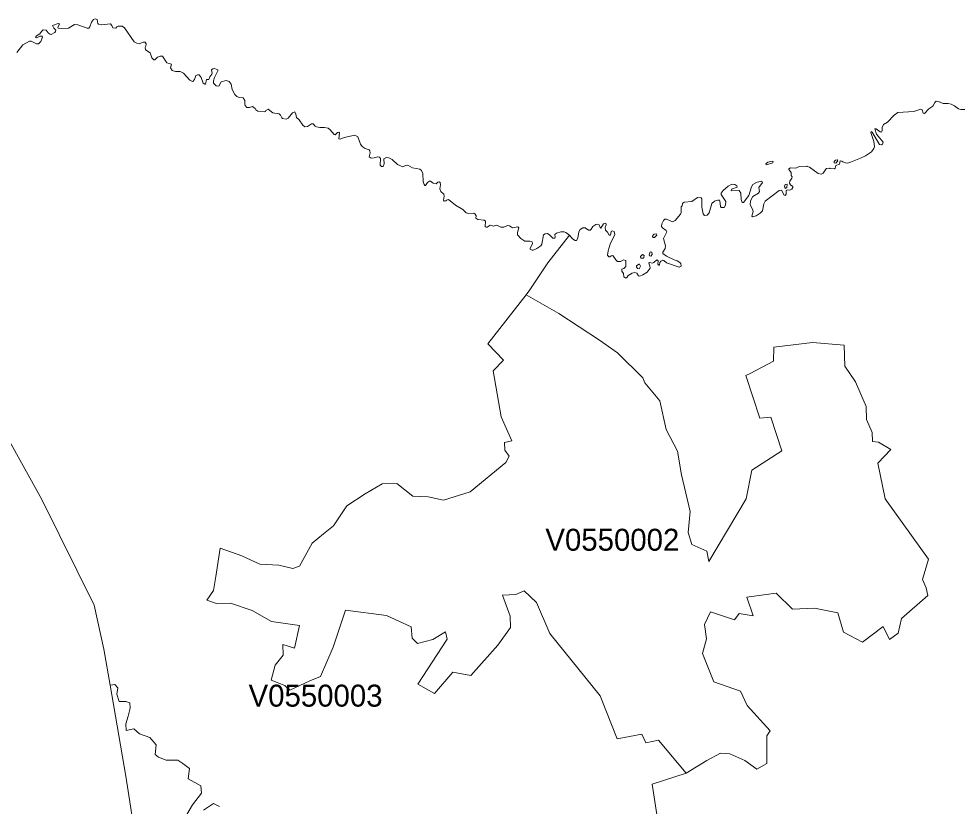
# Model space of a CAD drawing. Extents: x 369010 to 735936, y 6377141 to 6616555.
# Drawn here: x 430086 to 434376, y 6495437 to 6499021 of the extents above; entities that cross this region are included whole.
import ezdxf
from ezdxf.enums import TextEntityAlignment as Align

# ---------------------------------------------------------------- set-up
doc = ezdxf.new("R2010")
doc.units = 0
doc.header["$LTSCALE"] = 40
doc.layers.add('3', color=7, linetype='Continuous', lineweight=13)
doc.layers.add('4', color=7, linetype='Continuous')

msp = doc.modelspace()

# ---------------------------------------------------------------- linework, layer by layer
at = {"layer": '3'}
for points in [[(431069.24, 6498675.54), (431058.15, 6498699.04), (431053.19, 6498722.54), (431044.08, 6498734.95), (431031.01, 6498739.26), (431006.85, 6498733.96), (430996.42, 6498713.77), (430985.33, 6498715.09), (430972.59, 6498728.17), (430972.92, 6498738.93), (430976.72, 6498753.33), (430992.78, 6498784.27), (430992.12, 6498788.58), (430977.72, 6498795.03), (430969.94, 6498792.88), (430963.32, 6498787.92), (430966.3, 6498773.52), (430964.64, 6498768.06), (430955.87, 6498755.97), (430951.24, 6498745.05), (430941.14, 6498744.39), (430936.01, 6498723.2), (430932.7, 6498722.54), (430926.08, 6498727.51), (430915.98, 6498753.99), (430907.21, 6498765.08), (430899.27, 6498766.4), (430892.48, 6498762.43), (430886.36, 6498743.89), (430879.08, 6498735.95), (430873.28, 6498736.28), (430865.67, 6498741.57), (430835.38, 6498772.85), (430821.65, 6498780.8), (430799.97, 6498780.47), (430784.74, 6498785.93), (430776.46, 6498797.68), (430780.77, 6498813.73), (430760.41, 6498820.85), (430740.22, 6498850.31), (430730.12, 6498851.3), (430717.71, 6498846.01), (430705.96, 6498834.26), (430701.66, 6498834.26), (430692.22, 6498842.86), (430684.28, 6498866.36), (430663.76, 6498879.44), (430661.77, 6498889.53), (430665.08, 6498895.99), (430666.07, 6498906.91), (430661.11, 6498913.7), (430653, 6498914.36), (430634.13, 6498907.57), (430624.2, 6498909.4), (430611.79, 6498916.35), (430567.1, 6498979.73), (430556.34, 6498987.84), (430539.3, 6498986.85), (430533.01, 6498984.2), (430527.88, 6498977.75), (430514.14, 6498980.07), (430510.5, 6498989.83), (430503.71, 6498998.6), (430462.17, 6498993.8), (430449.43, 6498995.79), (430446.45, 6498999.26), (430442.97, 6499017.97), (430433.37, 6499020.61), (430426.92, 6499017.97), (430417.15, 6499004.89), (430409.87, 6498983.71), (430405.4, 6498978.41), (430398.12, 6498978.41), (430355.09, 6498993.8), (430340.03, 6498994.8), (430312.56, 6498977.75), (430281.11, 6498976.09), (430265.22, 6498977.75), (430263.24, 6498982.71), (430271.68, 6498995.79), (430270.35, 6498998.6), (430264.89, 6498998.93), (430240.07, 6498989.83), (430245.2, 6498978.41), (430254.13, 6498968.98), (430253.8, 6498963.68), (430250.49, 6498958.88), (430233.45, 6498949.61), (430227.65, 6498950.94), (430220.37, 6498956.56), (430210.94, 6498969.31), (430197.86, 6498969.97), (430189.75, 6498963.35), (430181.48, 6498952.26), (430167.57, 6498942.66), (430161.62, 6498935.88), (430168.07, 6498934.55), (430182.47, 6498942.17), (430191.08, 6498942.17), (430194.22, 6498937.53)], [(430194.22, 6498937.53), (430187.1, 6498917.67), (430176.68, 6498906.58), (430166.25, 6498906.58), (430142.58, 6498918.99), (430134.8, 6498919.66), (430104.68, 6498902.61), (430077.04, 6498867.03)], [(432041.91, 6498198.56), (432033.14, 6498195.58), (432030.16, 6498191.94), (432022.54, 6498191.27), (432020.06, 6498195.25), (432023.54, 6498212.95), (432021.88, 6498222.39), (432007.65, 6498234.47), (432003.34, 6498246.22), (432006.66, 6498265.09), (432004.01, 6498276.34), (431999.7, 6498278.83), (431993.58, 6498277), (431985.64, 6498269.06), (431972.89, 6498272.7), (431960.48, 6498281.8), (431955.68, 6498281.8), (431947.4, 6498275.35), (431938.3, 6498262.27), (431934.99, 6498262.61), (431931.19, 6498266.74), (431927.21, 6498280.15), (431925.89, 6498316.73), (431919.1, 6498330.46), (431911.49, 6498335.76), (431878.55, 6498342.88), (431856.71, 6498354.3), (431847.44, 6498353.3), (431835.03, 6498346.52), (431809.87, 6498357.27), (431786.04, 6498379.78), (431771.64, 6498388.06), (431760.22, 6498389.05), (431748.8, 6498383.75), (431749.13, 6498359.92), (431745.49, 6498348.5), (431737.38, 6498348.83), (431731.75, 6498354.3), (431732.41, 6498385.08), (431728.61, 6498391.53), (431718.68, 6498392.2), (431704.44, 6498387.4), (431690.38, 6498385.74), (431681.77, 6498391.86), (431686.4, 6498410.57), (431685.08, 6498420), (431680.61, 6498424.97), (431662.57, 6498430.76), (431649.5, 6498439.36), (431642.05, 6498450.12), (431629.31, 6498483.72), (431615.57, 6498491.83), (431567.74, 6498480.08), (431549.86, 6498472.3), (431542.58, 6498473.95), (431545.89, 6498501.76), (431543.57, 6498504.08), (431537.12, 6498503.08), (431527.02, 6498492.49), (431522.72, 6498494.15), (431504.18, 6498515.83), (431494.92, 6498522.28), (431478.37, 6498526.25), (431456.69, 6498526.25), (431442.29, 6498528.57), (431436.16, 6498531.72), (431427.06, 6498543.14), (431419.45, 6498543.14), (431400.91, 6498530.06), (431389.16, 6498529.73), (431379.56, 6498536.35), (431362.02, 6498560.18), (431349.94, 6498571.6), (431347.62, 6498586.66), (431342.32, 6498597.42), (431332.23, 6498593.45), (431312.7, 6498568.29), (431303.1, 6498563.49), (431287.21, 6498566.8), (431283.57, 6498570.28), (431278.27, 6498582.69), (431271.49, 6498588.65), (431243.35, 6498593.28), (431220.84, 6498609.83), (431211.41, 6498603.71), (431209.42, 6498599.41), (431203.8, 6498596.76), (431175.16, 6498600.07), (431165.23, 6498606.52), (431162.09, 6498612.15), (431150.67, 6498621.25), (431136.6, 6498616.78), (431125.18, 6498617.45), (431117.24, 6498625.56), (431115.25, 6498633), (431115.25, 6498648.73), (431108.13, 6498660.81), (431090.09, 6498662.13), (431078.67, 6498666.44), (431069.24, 6498675.54)], [(434393.39, 6498608.18), (434375.68, 6498608.18), (434364.26, 6498610.83), (434345.89, 6498624.89), (434330.66, 6498632.67), (434316.93, 6498635.32), (434295.24, 6498635.98), (434273.73, 6498644.75), (434262.31, 6498645.75), (434256.35, 6498640.29), (434248.24, 6498622.91), (434229.21, 6498610.5), (434209.35, 6498590.3), (434203.89, 6498590.97), (434198.26, 6498606.52), (434193.29, 6498609.5), (434160.69, 6498598.74), (434088.86, 6498593.78), (434071.81, 6498582.03), (434041.69, 6498550.75), (434023.49, 6498539.99), (434016.54, 6498525.26), (434016.87, 6498510.86), (434013.39, 6498504.9), (434007.1, 6498505.9), (433989.56, 6498519.63), (433983.27, 6498519.96), (433991.71, 6498495.8), (434020.84, 6498459.22), (434018.85, 6498450.12), (434013.72, 6498446.48), (434004.78, 6498448.96), (433971.68, 6498504.41), (433966.72, 6498507.55), (433964.57, 6498503.75)], [(433964.57, 6498503.75), (433979.3, 6498462.53), (433981.61, 6498439.03), (433978.97, 6498431.09), (433967.88, 6498415.86), (433940.73, 6498396.83), (433918.23, 6498385.74), (433873.21, 6498367.7), (433859.47, 6498364.23), (433849.71, 6498365.22), (433837.63, 6498369.69), (433833.98, 6498373), (433825.54, 6498373.66), (433821.9, 6498359.59), (433806.18, 6498353.3), (433803.53, 6498340.39), (433799.39, 6498337.74), (433778.71, 6498339.07), (433777.38, 6498340.89), (433763.65, 6498339.07), (433759.84, 6498336.42), (433748.42, 6498318.71), (433739.15, 6498313.91), (433725.41, 6498316.06), (433686.36, 6498345.85), (433674.77, 6498348.5), (433673.94, 6498350.49), (433639.19, 6498347.84), (433623.63, 6498341.55), (433599.96, 6498342.21), (433592.51, 6498338.08), (433591.52, 6498334.43), (433602.94, 6498321.36), (433602.61, 6498307.62), (433606.58, 6498301.83), (433606.25, 6498295.54), (433596.49, 6498281.47), (433595.16, 6498272.37), (433599.63, 6498264.76), (433609.56, 6498256.98), (433610.22, 6498252.18), (433605.92, 6498244.57), (433596.82, 6498240.59), (433585.4, 6498242.58), (433580.43, 6498238.77), (433579.77, 6498221.73), (433577.45, 6498221.06), (433578.12, 6498218.42), (433575.8, 6498216.43), (433569.01, 6498219.74), (433565.37, 6498230.5), (433558.92, 6498241.26), (433548.66, 6498239.93), (433484.77, 6498190.61), (433478.15, 6498178.2), (433472.36, 6498146.92), (433461.44, 6498135.5), (433442.57, 6498123.42), (433426.18, 6498119.44), (433424.2, 6498123.09), (433429.49, 6498144.27), (433426.84, 6498154.04), (433415.43, 6498174.06), (433417.41, 6498192.6), (433428.5, 6498211.3), (433454.32, 6498227.52), (433458.29, 6498234.47), (433454.65, 6498253.34), (433472.03, 6498275.35), (433469.38, 6498281.47), (433447.2, 6498277.34), (433428.17, 6498266.41), (433422.54, 6498255.32), (433410.13, 6498216.1), (433385.63, 6498183.83), (433380.17, 6498183.83), (433374.21, 6498197.89), (433373.22, 6498227.02), (433366.1, 6498239.93), (433332.84, 6498237.78), (433329.86, 6498239.93), (433330.52, 6498245.56), (433356.34, 6498254.99), (433355.68, 6498260.95), (433346.41, 6498266.74), (433333.17, 6498267.74), (433315.13, 6498259.63), (433292.29, 6498239.6), (433283.68, 6498226.69), (433284.01, 6498221.4), (433304.7, 6498188.79), (433304.04, 6498173.07), (433297.09, 6498161.98), (433284.01, 6498162.31), (433280.87, 6498166.45), (433278.55, 6498192.27), (433275.57, 6498194.91), (433268.13, 6498195.91), (433253.07, 6498190.94), (433240.65, 6498180.52)], [(431460.16, 6496027.47), (431410.51, 6496007.28), (431319.48, 6495964.91), (431297.14, 6495985.93), (431234.91, 6496010.76), (431253.28, 6496078.28), (431290.35, 6496123.8), (431289.03, 6496172.95), (431340.83, 6496155.91), (431363.67, 6496258.85), (431236.56, 6496276.89), (431149.34, 6496326.71), (431050.21, 6496359.97), (430985.99, 6496359.31), (430942.63, 6496373.71), (430972.75, 6496417.57), (430984.01, 6496481.29), (431003.7, 6496610.38), (431102.34, 6496575.46), (431182.94, 6496538.88), (431270, 6496532.92), (431333.38, 6496518.03), (431364.17, 6496528.62), (431422.43, 6496633.38), (431473.57, 6496676.91), (431518.75, 6496712.33), (431578.99, 6496803.36), (431663.23, 6496857.97), (431740.52, 6496903.16), (431808.05, 6496904.98), (431880.87, 6496848.04), (431950.22, 6496845.06), (432020.39, 6496829.34), (432141.04, 6496867.41), (432304.23, 6497000.8), (432318.13, 6497029.6), (432299.76, 6497057.07), (432297.78, 6497092.49), (432330.55, 6497100.27), (432281.89, 6497208.18), (432245.81, 6497418.54), (432292.98, 6497467.36), (432222.31, 6497540.68), (432396.09, 6497764.44), (432413.3, 6497786.62), (432494.89, 6497910.58), (432592.87, 6498035.37), (432589.56, 6498039.01), (432576.15, 6498048.28), (432568.87, 6498050.43), (432554.47, 6498050.76), (432533.62, 6498044.31), (432526.67, 6498038.35), (432528.65, 6498027.26), (432527, 6498022.79), (432517.23, 6498022.46), (432503.5, 6498036.53), (432493.73, 6498043.31), (432483.31, 6498042.32), (432475.53, 6498037.52), (432466.92, 6497994.32), (432462.78, 6497988.03), (432444.08, 6497974.63), (432428.69, 6497967.18), (432423.23, 6497967.18), (432413.96, 6497972.81), (432413.63, 6497976.28), (432425.71, 6497996.64), (432423.56, 6498005.41), (432412.8, 6498008.06), (432390.46, 6498008.06), (432371.59, 6498020.14), (432357.19, 6498036.86), (432356.2, 6498047.62), (432362.32, 6498069.46), (432357.52, 6498074.1), (432334.35, 6498069.46), (432319.62, 6498078.57), (432311.68, 6498079.23), (432294.47, 6498072.77), (432280.07, 6498071.78), (432266.33, 6498079.89), (432259.21, 6498081.54), (432247.13, 6498076.25), (432232.73, 6498080.88), (432219, 6498072.44), (432214.36, 6498072.44), (432210.22, 6498075.75), (432210.56, 6498099.25), (432205.59, 6498104.05), (432176.13, 6498106.7), (432166.7, 6498112.66), (432168.68, 6498124.08), (432164.38, 6498132.19), (432158.59, 6498135.5), (432135.58, 6498135.17), (432123.17, 6498137.48), (432107.61, 6498152.71), (432073.85, 6498172.08), (432041.91, 6498198.56)], [(433240.65, 6498180.52), (433228.9, 6498137.82), (433220.13, 6498127.55), (433208.55, 6498126.07), (433202.42, 6498132.52), (433195.8, 6498163.97), (433196.46, 6498201.7), (433192.33, 6498205.34), (433175.61, 6498206.67), (433149.79, 6498188.46), (433115.86, 6498186.8), (433107.59, 6498179.85), (433105.77, 6498169.76), (433101.46, 6498164.79), (433101.79, 6498139.14), (433098.15, 6498131.2), (433074.65, 6498102.73), (433062.24, 6498097.27), (433034.43, 6498108.03), (433026.99, 6498108.03), (433021.03, 6498103.39), (433013.58, 6498086.84), (433012.26, 6498075.75), (433016.56, 6498069.13), (433033.77, 6498057.38), (433036.09, 6498051.42), (433021.03, 6498020.8), (433030.63, 6497987.7), (433029.3, 6497974.46), (433017.88, 6497958.41), (433017.88, 6497953.11), (433035.43, 6497940.37), (433069.36, 6497923.49), (433084.09, 6497919.19), (433096.17, 6497911.41), (433100.14, 6497906.44), (433101.13, 6497894.69), (433092.36, 6497890.39), (433034.77, 6497909.42), (433022.35, 6497919.85), (433017.88, 6497921.5), (433008.62, 6497918.19), (433004.81, 6497911.74), (433002.49, 6497899.82), (432999.84, 6497898.83), (432995.54, 6497903.46), (432996.87, 6497918.52), (432990.41, 6497923.82), (432978, 6497911.9), (432971.71, 6497908.76), (432957.64, 6497911.9), (432954.17, 6497908.1), (432959.3, 6497894.69), (432960.29, 6497885.59), (432946.88, 6497867.88), (432927.68, 6497854.8), (432913.45, 6497848.51), (432907.33, 6497850), (432899.88, 6497863.58), (432889.78, 6497865.23), (432878.36, 6497863.58), (432860.66, 6497852.49), (432856.68, 6497844.05), (432849.9, 6497840.07), (432841.13, 6497845.7), (432839.47, 6497861.92), (432831.86, 6497871.85), (432832.19, 6497880.62), (432841.46, 6497884.59), (432849.57, 6497892.7), (432850.23, 6497920.84), (432839.8, 6497923.49), (432825.07, 6497915.87), (432811.34, 6497916.54), (432804.05, 6497923.49), (432790.48, 6497944.01), (432783.86, 6497942.36), (432776.75, 6497937.06), (432771.78, 6497937.72), (432765.99, 6497945), (432768.8, 6497965.2), (432778.07, 6497994.65), (432800.25, 6498038.18), (432796.61, 6498052.42), (432788.83, 6498055.73), (432783.86, 6498053.08), (432780.55, 6498035.53), (432774.1, 6498035.53), (432765.99, 6498049.27), (432757.05, 6498058.7), (432755.73, 6498070.46), (432761.02, 6498082.21), (432759.04, 6498090.32), (432747.62, 6498087.17), (432736.53, 6498067.48), (432732.89, 6498070.79), (432727.76, 6498083.53), (432721.47, 6498085.52), (432713.03, 6498083.86), (432699.29, 6498075.75)], [(432699.29, 6498075.75), (432692.01, 6498063.34), (432686.88, 6498058.37), (432680.26, 6498058.37), (432664.37, 6498069.79), (432653.44, 6498069.46), (432642.02, 6498061.02), (432635.57, 6498050.76), (432630.94, 6498022.13), (432625.47, 6498011.37), (432618.85, 6498012.03), (432607.77, 6498018.82), (432592.87, 6498035.37)], [(432592.87, 6498035.37), (432494.89, 6497910.58), (432413.3, 6497786.62), (432396.09, 6497764.44), (432544.87, 6497680.03), (432729.41, 6497558.39), (432811.34, 6497500.79), (432927.19, 6497386.59), (432936.29, 6497363.09), (433004.48, 6497281.17), (433033.44, 6497151.91), (433084.58, 6497052.28), (433102.95, 6496945.53), (433143.34, 6496777.37), (433134.07, 6496682.87), (433150.95, 6496628.42), (433219.14, 6496597.64), (433228.41, 6496549.8), (433397.39, 6496835.46), (433422.87, 6496966.54), (433559.91, 6497053.76), (433509.27, 6497208.01), (433459.45, 6497202.72), (433395.73, 6497397.02), (433415.26, 6497405.79), (433521.51, 6497462.89), (433524.16, 6497526.44), (433699.1, 6497547.96), (433844.08, 6497535.38), (433846.73, 6497439.72), (433895.72, 6497368.06), (433944.21, 6497256.67), (433944.87, 6497196.43), (433971.85, 6497137.84), (433973.17, 6497095.97), (434000.65, 6497093.32), (434056.09, 6497059.72), (433997.83, 6496998.16), (434030.44, 6496836.13), (434228.38, 6496561.22), (434200.25, 6496468.87), (434216.96, 6496430.97), (434225.4, 6496395.56), (434105.08, 6496290.63), (434089.36, 6496224.42), (434049.8, 6496195.13), (434021, 6496254.05), (433927.99, 6496183.54), (433841.43, 6496228.73), (433814.62, 6496317.11), (433709.03, 6496338.46), (433608.07, 6496333.33), (433533.59, 6496406.81), (433400.03, 6496387.78), (433429, 6496302.71), (433366.1, 6496313.13), (433343.93, 6496284.34), (433235.52, 6496321.24), (433208.55, 6496263.48), (433216.49, 6496198.61), (433199.44, 6496131.08), (433251.25, 6496002.65), (433371.73, 6495960.45), (433402.68, 6495894.08), (433507.45, 6495778.89), (433491.06, 6495756.54), (433491.72, 6495631.42), (433446.87, 6495604.61), (433391.76, 6495644.33), (433323.07, 6495674.45), (433281.04, 6495677.76), (433218.81, 6495644.17), (433124.47, 6495586.57), (432969.72, 6495536.75), (432990.91, 6495398.06)], [(432396.09, 6497764.44), (432222.31, 6497540.68), (432292.98, 6497467.36), (432245.81, 6497418.54), (432281.89, 6497208.18), (432330.55, 6497100.27), (432297.78, 6497092.49), (432299.76, 6497057.07), (432318.13, 6497029.6), (432304.23, 6497000.8), (432141.04, 6496867.41), (432020.39, 6496829.34), (431950.22, 6496845.06), (431880.87, 6496848.04), (431808.05, 6496904.98), (431740.52, 6496903.16), (431663.23, 6496857.97), (431578.99, 6496803.36), (431518.75, 6496712.33), (431473.57, 6496676.91), (431422.43, 6496633.38), (431364.17, 6496528.62), (431333.38, 6496518.03), (431270, 6496532.92), (431182.94, 6496538.88), (431102.34, 6496575.46), (431003.7, 6496610.38), (430984.01, 6496481.29), (430972.75, 6496417.57), (430942.63, 6496373.71), (430985.99, 6496359.31), (431050.21, 6496359.97), (431149.34, 6496326.71), (431236.56, 6496276.89), (431363.67, 6496258.85), (431340.83, 6496155.91), (431289.03, 6496172.95), (431290.35, 6496123.8), (431253.28, 6496078.28), (431234.91, 6496010.76), (431297.14, 6495985.93), (431319.48, 6495964.91), (431410.51, 6496007.28), (431460.16, 6496027.47), (431517.92, 6496159.88), (431573.37, 6496328.86), (431760.22, 6496303.87), (431872.93, 6496252.89), (431876.9, 6496201.25), (431901.06, 6496176.92), (431971.24, 6496194.63), (432028.5, 6496230.55), (432036.28, 6496196.45), (431902.72, 6495991.39), (431978.19, 6495949.36), (432061.6, 6496047.17), (432144.19, 6496031.45), (432267.16, 6496169.81), (432324.92, 6496249.75), (432323.6, 6496301.38), (432288.18, 6496397.71), (432348.42, 6496400.35), (432386.49, 6496416.08), (432442.43, 6496363.45), (432503.33, 6496222.6), (432732.56, 6495938.6), (432810.34, 6495743.63), (432922.06, 6495764.65), (432941.09, 6495725.26), (432998.52, 6495737.51), (433124.47, 6495586.57), (433218.81, 6495644.17), (433281.04, 6495677.76), (433323.07, 6495674.45), (433391.76, 6495644.33), (433446.87, 6495604.61), (433491.72, 6495631.42), (433491.06, 6495756.54), (433507.45, 6495778.89), (433402.68, 6495894.08), (433371.73, 6495960.45), (433251.25, 6496002.65), (433199.44, 6496131.08), (433216.49, 6496198.61), (433208.55, 6496263.48), (433235.52, 6496321.24), (433343.93, 6496284.34), (433366.1, 6496313.13), (433429, 6496302.71), (433400.03, 6496387.78), (433533.59, 6496406.81), (433608.07, 6496333.33), (433709.03, 6496338.46), (433814.62, 6496317.11), (433841.43, 6496228.73), (433927.99, 6496183.54), (434021, 6496254.05), (434049.8, 6496195.13), (434089.36, 6496224.42), (434105.08, 6496290.63)], [(434105.08, 6496290.63), (434225.4, 6496395.56), (434216.96, 6496430.97), (434200.25, 6496468.87), (434228.38, 6496561.22), (434030.44, 6496836.13), (433997.83, 6496998.16), (434056.09, 6497059.72), (434000.65, 6497093.32), (433973.17, 6497095.97), (433971.85, 6497137.84), (433944.87, 6497196.43), (433944.21, 6497256.67), (433895.72, 6497368.06), (433846.73, 6497439.72), (433844.08, 6497535.38), (433699.1, 6497547.96), (433524.16, 6497526.44), (433521.51, 6497462.89), (433415.26, 6497405.79), (433395.73, 6497397.02), (433459.45, 6497202.72), (433509.27, 6497208.01), (433559.91, 6497053.76), (433422.87, 6496966.54), (433397.39, 6496835.46), (433228.41, 6496549.8), (433219.14, 6496597.64), (433150.95, 6496628.42), (433134.07, 6496682.87), (433143.34, 6496777.37), (433102.95, 6496945.53), (433084.58, 6497052.28), (433033.44, 6497151.91), (433004.48, 6497281.17), (432936.29, 6497363.09), (432927.19, 6497386.59), (432811.34, 6497500.79), (432729.41, 6497558.39), (432544.87, 6497680.03), (432396.09, 6497764.44)], [(430645.22, 6495114.22), (430573.56, 6495573.17), (430502.22, 6495986.93), (430473.76, 6496151.77), (430428.91, 6496351.86), (430191.24, 6496831.82), (429872.81, 6497404.8)], [(429872.81, 6497404.8), (430191.24, 6496831.82), (430428.91, 6496351.86), (430473.76, 6496151.77), (430502.22, 6495986.93), (430524.07, 6495990.24), (430537.81, 6495975.18), (430533.17, 6495946.21), (430543.77, 6495912.95), (430573.22, 6495912.28), (430592.26, 6495906.99), (430592.92, 6495882.82), (430584.31, 6495846.74), (430573.22, 6495810.66), (430575.21, 6495780.54), (430609.97, 6495787.82), (430636.12, 6495765.48), (430683.29, 6495749.76), (430712.08, 6495716), (430707.45, 6495671.48), (430721.85, 6495659.06), (430757.27, 6495646.48), (430810.39, 6495645.82), (430832.57, 6495630.76), (430864.02, 6495607.76), (430858.06, 6495561.25), (430915.16, 6495529.8), (430918.3, 6495495.05), (430876.43, 6495443.25), (430840.68, 6495381.02)], [(432990.91, 6495398.06), (432969.72, 6495536.75), (433124.47, 6495586.57), (432998.52, 6495737.51), (432941.09, 6495725.26), (432922.06, 6495764.65), (432810.34, 6495743.63), (432732.56, 6495938.6), (432503.33, 6496222.6), (432442.43, 6496363.45), (432386.49, 6496416.08), (432348.42, 6496400.35), (432288.18, 6496397.71), (432323.6, 6496301.38), (432324.92, 6496249.75), (432267.16, 6496169.81), (432144.19, 6496031.45), (432061.6, 6496047.17), (431978.19, 6495949.36), (431902.72, 6495991.39), (432036.28, 6496196.45), (432028.5, 6496230.55), (431971.24, 6496194.63), (431901.06, 6496176.92), (431876.9, 6496201.25), (431872.93, 6496252.89), (431760.22, 6496303.87), (431573.37, 6496328.86), (431517.92, 6496159.88), (431460.16, 6496027.47)], [(430840.68, 6495381.02), (430876.43, 6495443.25), (430918.3, 6495495.05), (430915.16, 6495529.8), (430858.06, 6495561.25), (430864.02, 6495607.76), (430832.57, 6495630.76), (430810.39, 6495645.82), (430757.27, 6495646.48), (430721.85, 6495659.06), (430707.45, 6495671.48), (430712.08, 6495716), (430683.29, 6495749.76), (430636.12, 6495765.48), (430609.97, 6495787.82), (430575.21, 6495780.54), (430573.22, 6495810.66), (430584.31, 6495846.74), (430592.92, 6495882.82), (430592.26, 6495906.99), (430573.22, 6495912.28), (430543.77, 6495912.95), (430533.17, 6495946.21), (430537.81, 6495975.18), (430524.07, 6495990.24), (430502.22, 6495986.93)], [(430502.22, 6495986.93), (430573.56, 6495573.17), (430645.22, 6495114.22), (430695.53, 6494863.32), (430712.74, 6494632.44), (430776.79, 6494241.36), (430841.51, 6494030.34), (430705.63, 6493719.52), (430542.11, 6493457.53), (430644.39, 6493278.12), (430642.24, 6493142.24), (430632.31, 6492550.24), (430672.03, 6492480.23), (431108.46, 6492313.9), (431196.35, 6492264.08), (431289.53, 6492200.19), (431537.62, 6491306.47), (431576.18, 6491161.16), (431610.6, 6491031.07), (431666.54, 6490820.22), (431693.52, 6490718.6), (431745.82, 6490526.12), (431820.13, 6490253.37)], [(430927.9, 6495418.92), (430973.25, 6495448.54), (431000.06, 6495435.47)], [(431000.06, 6495435.47), (430973.25, 6495448.54), (430927.9, 6495418.92)]]:
    msp.add_lwpolyline(points, dxfattribs=at)
for points in [[(433515.72, 6498373.33), (433496.52, 6498368.69), (433487.25, 6498361.25), (433489.24, 6498355.62), (433519.03, 6498365.22), (433520.35, 6498371.01)], [(433804.69, 6498377.3), (433798.73, 6498370.68), (433798.07, 6498365.55), (433805.85, 6498363.89), (433814.29, 6498373.99), (433812.47, 6498378.46)], [(433584.07, 6498267.74), (433575.47, 6498266.74), (433572.32, 6498259.3), (433575.3, 6498248.54), (433582.25, 6498253.34)], [(432988.92, 6498042.65), (432978.33, 6498040), (432972.37, 6498034.87), (432970.72, 6498029.58), (432974.36, 6498025.6), (432979.98, 6498025.11), (432990.41, 6498035.53)], [(432956.98, 6497941.86), (432964.26, 6497940.04), (432969.39, 6497947.65), (432968.4, 6497958.74), (432960.62, 6497959.4), (432955.65, 6497945.67)], [(432926.36, 6497947.98), (432916.27, 6497938.38), (432918.42, 6497931.6), (432928.35, 6497931.6), (432931.16, 6497934.91), (432932.82, 6497942.69)], [(432908.65, 6497904.12), (432898.56, 6497896.01), (432898.56, 6497891.05), (432903.52, 6497884.59), (432911.3, 6497882.94), (432916.93, 6497894.69), (432912.62, 6497903.13)]]:
    msp.add_lwpolyline(points, close=True, dxfattribs=at)

# ---------------------------------------------------------------- texts
at = {"layer": '4'}
for s, p in [('V0550002', (432788.52, 6496599.33)), ('V0550003', (431437.25, 6495889.59))]:
    msp.add_text(s, height=100, dxfattribs=at).set_placement(p, align=Align.CENTER)

doc.saveas('drawing.dxf')
